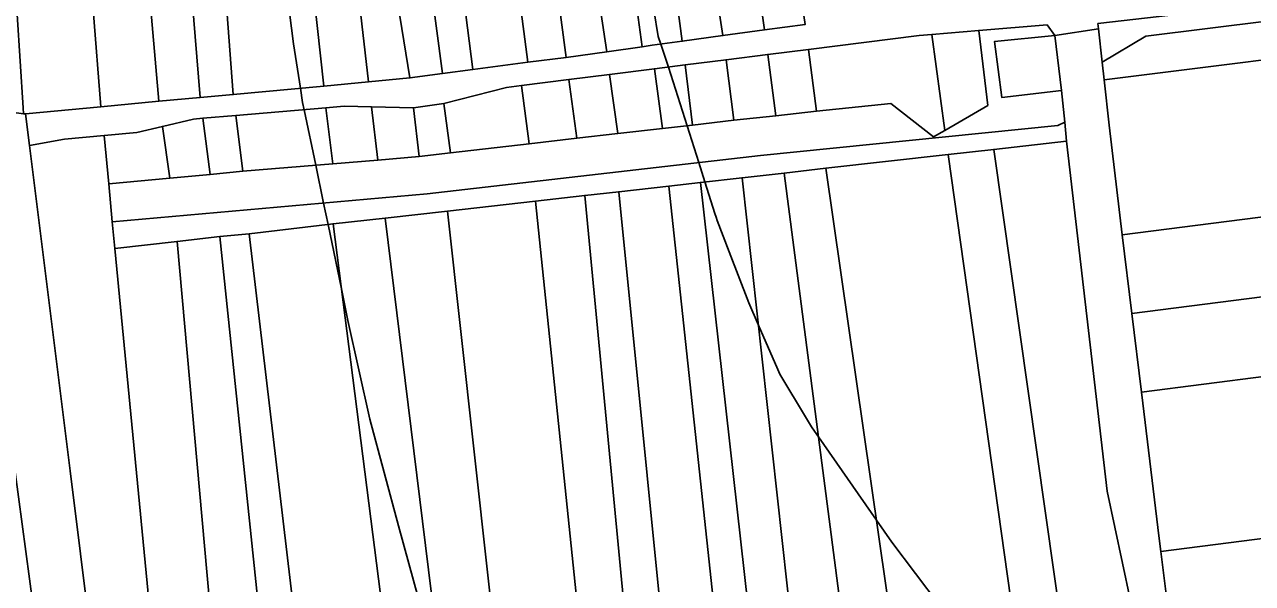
# Model space of a CAD drawing. Extents: x -521939 to -516426, y -1197857 to -1189551.
# Drawn here: x -519897.4 to -519638.4, y -1192383.7 to -1192265.8 of the extents above; entities that cross this region are included whole.
import ezdxf

# ---------------------------------------------------------------- set-up
doc = ezdxf.new("R2010")
doc.units = 0
for name, color, linetype in [('95560013', 7, 'Continuous'), ('95590013', 7, 'Continuous'), ('95630013', 7, 'Continuous'), ('95640013', 7, 'Continuous'), ('95660013', 7, 'Continuous')]:
    doc.layers.add(name, color=color, linetype=linetype)

msp = doc.modelspace()

# ---------------------------------------------------------------- linework, layer by layer
at = {"layer": '95560013'}
for points in [[(-519800.71, -1192144.37), (-519802.85, -1192128.18), (-519803.39, -1192123.46), (-519794.16, -1192122.37), (-519793.99, -1192123.72), (-519785.78, -1192195.31), (-519784.78, -1192204.01), (-519774.6, -1192271.54), (-519783.18, -1192272.68), (-519795.49, -1192179.37)], [(-519816.11, -1192277.01), (-519821.68, -1192242.65), (-519829.2, -1192176.74), (-519834.33, -1192129.54), (-519826.22, -1192128.34), (-519821.81, -1192171.61), (-519816.17, -1192223.61), (-519809.24, -1192276.09)], [(-519803.41, -1192180.5), (-519804.85, -1192169.78), (-519808.14, -1192145.37), (-519800.71, -1192144.37), (-519795.49, -1192179.37), (-519783.18, -1192272.68), (-519791.27, -1192273.73)], [(-519809.24, -1192276.09), (-519816.17, -1192223.61), (-519821.81, -1192171.61), (-519816.41, -1192171.03), (-519808.45, -1192231.24), (-519802.82, -1192275.23)], [(-519808.45, -1192231.24), (-519816.41, -1192171.03), (-519804.85, -1192169.78), (-519803.41, -1192180.5), (-519791.27, -1192273.73), (-519802.82, -1192275.23)], [(-519757.99, -1192216.56), (-519763.3, -1192174.92), (-519753.38, -1192173.57), (-519748.28, -1192217.52), (-519741.32, -1192266.86), (-519750.1, -1192268.09)], [(-519753.38, -1192173.57), (-519744.78, -1192172.4), (-519744.08, -1192177.78), (-519739.81, -1192218.24), (-519732.71, -1192265.72), (-519741.32, -1192266.86), (-519748.28, -1192217.52)], [(-519824.87, -1192277.87), (-519836.38, -1192177.42), (-519829.2, -1192176.74), (-519821.68, -1192242.65), (-519816.11, -1192277.01)], [(-519770.99, -1192175.96), (-519763.3, -1192174.92), (-519757.99, -1192216.56), (-519750.1, -1192268.09), (-519758.67, -1192269.29), (-519768.66, -1192193.65)], [(-519859.3, -1192201.76), (-519860.35, -1192188.68), (-519861.08, -1192179.62), (-519845.27, -1192178.21), (-519834.23, -1192278.75), (-519853.37, -1192280.53)], [(-519834.23, -1192278.75), (-519845.27, -1192178.21), (-519836.38, -1192177.42), (-519824.87, -1192277.87)], [(-519784.78, -1192204.01), (-519785.78, -1192195.31), (-519777.3, -1192194.49), (-519776.18, -1192203.85), (-519767.15, -1192270.44), (-519774.6, -1192271.54)], [(-519776.18, -1192203.85), (-519777.3, -1192194.49), (-519768.66, -1192193.65), (-519758.67, -1192269.29), (-519765.04, -1192270.13), (-519767.15, -1192270.44)], [(-519875.93, -1192202.96), (-519866.84, -1192202.11), (-519860.38, -1192281.16), (-519869.09, -1192281.95)], [(-519665.84, -1192310.16), (-519668.65, -1192287), (-519669.7, -1192277.39), (-519607.9, -1192269.69), (-519537.49, -1192262.2), (-519484.92, -1192257.05), (-519481.53, -1192286.56)], [(-519897.2, -1192284.59), (-519897.58, -1192284.63), (-519897.66, -1192283.33), (-519898.94, -1192263.63), (-519882.92, -1192262.59), (-519881.31, -1192283.11)], [(-519703.27, -1192288.12), (-519705.67, -1192289.48), (-519714.7, -1192282.4), (-519730.36, -1192284.05), (-519732.03, -1192270.99), (-519708.66, -1192268.04), (-519705.99, -1192267.85)], [(-519696.13, -1192267), (-519694.21, -1192282.82), (-519703.27, -1192288.12), (-519705.99, -1192267.85)], [(-519738.89, -1192284.99), (-519747.79, -1192285.95), (-519749.43, -1192273.18), (-519740.62, -1192272.07)], [(-519732.03, -1192270.99), (-519730.36, -1192284.05), (-519738.89, -1192284.99), (-519740.62, -1192272.07)], [(-519762.85, -1192287.7), (-519772.27, -1192288.77), (-519773.99, -1192276.27), (-519764.52, -1192275.08)], [(-519758.03, -1192274.28), (-519756.5, -1192286.97), (-519762.85, -1192287.7), (-519764.52, -1192275.08)], [(-519747.79, -1192285.95), (-519756.5, -1192286.97), (-519758.03, -1192274.28), (-519749.43, -1192273.18)], [(-519792.59, -1192278.63), (-519782.57, -1192277.38), (-519780.91, -1192289.74), (-519790.95, -1192290.91)], [(-519772.27, -1192288.77), (-519780.91, -1192289.74), (-519782.57, -1192277.38), (-519773.99, -1192276.27)], [(-519790.95, -1192290.91), (-519807.52, -1192292.86), (-519808.94, -1192282.39), (-519795.72, -1192279.01), (-519792.59, -1192278.63)], [(-519832.38, -1192295.12), (-519851.37, -1192296.72), (-519852.82, -1192284.97), (-519833.86, -1192283.34)], [(-519822.9, -1192294.34), (-519832.38, -1192295.12), (-519833.86, -1192283.34), (-519830.01, -1192283), (-519824.22, -1192283.09)], [(-519815.36, -1192283.3), (-519814.16, -1192293.61), (-519822.9, -1192294.34), (-519824.22, -1192283.09)], [(-519807.52, -1192292.86), (-519814.16, -1192293.61), (-519815.36, -1192283.3), (-519808.94, -1192282.39)], [(-519859.77, -1192285.53), (-519858.25, -1192297.38), (-519866.74, -1192298.17), (-519868.32, -1192287.24), (-519861.73, -1192285.73)], [(-519852.82, -1192284.97), (-519851.37, -1192296.72), (-519858.25, -1192297.38), (-519859.77, -1192285.53)], [(-519880.63, -1192289.15), (-519873.68, -1192288.51), (-519868.32, -1192287.24), (-519866.74, -1192298.17), (-519879.64, -1192299.39)], [(-519479.62, -1192303.13), (-519663.83, -1192326.72), (-519665.84, -1192310.16), (-519481.53, -1192286.56)], [(-519878.88, -1192307.35), (-519878.33, -1192312.99), (-519860.99, -1192492.84), (-519844.86, -1192660.14), (-519850.15, -1192660.66), (-519859.02, -1192613.05), (-519858.51, -1192607.7), (-519858.8, -1192590.58), (-519861, -1192569.32), (-519864.74, -1192540.33), (-519868.46, -1192511.25), (-519879.01, -1192430.53), (-519887.75, -1192359.93), (-519896.33, -1192291.31), (-519888.95, -1192289.92), (-519880.63, -1192289.15), (-519879.64, -1192299.39)], [(-519677.59, -1192290.38), (-519669.04, -1192364.21), (-519659.3, -1192409.79), (-519641.95, -1192556.01), (-519638.12, -1192583.1), (-519633.56, -1192608.18), (-519647.57, -1192611.7), (-519667.58, -1192470.81), (-519692.96, -1192292.11)], [(-519728.36, -1192296.09), (-519702.6, -1192293.19), (-519677.53, -1192471.08), (-519657.37, -1192614.13), (-519681.85, -1192620.25), (-519702.96, -1192473.12)], [(-519702.6, -1192293.19), (-519692.96, -1192292.11), (-519667.58, -1192470.81), (-519647.57, -1192611.7), (-519657.37, -1192614.13), (-519677.53, -1192471.08)], [(-519737.18, -1192297.09), (-519728.36, -1192296.09), (-519702.96, -1192473.12), (-519681.85, -1192620.25), (-519694.74, -1192623.42), (-519714.11, -1192474.48)], [(-519746.04, -1192298.08), (-519725.99, -1192479.8), (-519709.73, -1192627.17), (-519717.73, -1192629.13), (-519734.83, -1192477), (-519754.83, -1192299.07)], [(-519737.18, -1192297.09), (-519714.11, -1192474.48), (-519694.74, -1192623.42), (-519709.73, -1192627.17), (-519725.99, -1192479.8), (-519746.04, -1192298.08)], [(-519738.69, -1192634.33), (-519747.21, -1192636.42), (-519762.31, -1192478.58), (-519779.22, -1192301.82), (-519772.06, -1192301.04), (-519754.15, -1192479.92)], [(-519761.47, -1192299.88), (-519742.78, -1192474.15), (-519725.94, -1192631.17), (-519738.69, -1192634.33), (-519754.15, -1192479.92), (-519772.06, -1192301.04)], [(-519754.83, -1192299.07), (-519734.83, -1192477), (-519717.73, -1192629.13), (-519725.94, -1192631.17), (-519742.78, -1192474.15), (-519761.47, -1192299.88)], [(-519789.59, -1192302.99), (-519769.9, -1192493.34), (-519754.9, -1192638.35), (-519770.8, -1192642.27), (-519788.33, -1192484.12), (-519808.17, -1192305.13)], [(-519747.21, -1192636.42), (-519754.9, -1192638.35), (-519769.9, -1192493.34), (-519789.59, -1192302.99), (-519779.22, -1192301.82), (-519762.31, -1192478.58)], [(-519661.82, -1192343.29), (-519663.83, -1192326.72), (-519479.62, -1192303.13), (-519477.71, -1192319.71)], [(-519779.66, -1192644.53), (-519788.96, -1192646.84), (-519809.35, -1192487.37), (-519832.31, -1192307.8), (-519821.31, -1192306.59), (-519799.43, -1192484.12)], [(-519808.17, -1192305.13), (-519788.33, -1192484.12), (-519770.8, -1192642.27), (-519779.66, -1192644.53), (-519799.43, -1192484.12), (-519821.31, -1192306.59)], [(-519788.96, -1192646.84), (-519809.53, -1192651.89), (-519829.11, -1192486.43), (-519850, -1192309.9), (-519832.31, -1192307.8), (-519809.35, -1192487.37)], [(-519878.33, -1192312.99), (-519865.21, -1192311.5), (-519848.83, -1192493.95), (-519834.11, -1192657.91), (-519844.86, -1192660.14), (-519860.99, -1192492.84)], [(-519820.29, -1192654.59), (-519834.11, -1192657.91), (-519848.83, -1192493.95), (-519865.21, -1192311.5), (-519856.23, -1192310.49), (-519837.79, -1192487.04)], [(-519809.53, -1192651.89), (-519820.29, -1192654.59), (-519837.79, -1192487.04), (-519856.23, -1192310.49), (-519850, -1192309.9), (-519829.11, -1192486.43)], [(-519473.84, -1192353.4), (-519657.72, -1192376.94), (-519658.07, -1192374.19), (-519661.82, -1192343.29), (-519477.71, -1192319.71)], [(-519653.89, -1192407.3), (-519657.72, -1192376.94), (-519473.84, -1192353.4), (-519470.34, -1192383.8)], [(-519900.24, -1192353.9), (-519895.56, -1192388.49), (-519989.29, -1192400.26), (-519992.38, -1192384.09), (-519994.01, -1192372.39), (-519994.62, -1192364.98)]]:
    msp.add_lwpolyline(points, close=True, dxfattribs=at)
at = {"layer": '95590013'}
for points in [[(-519887.63, -1192182.73), (-519887.7, -1192181.57), (-519877.74, -1192180.8), (-519876.27, -1192198.99), (-519875.93, -1192202.96), (-519869.09, -1192281.95), (-519881.31, -1192283.11), (-519882.92, -1192262.59)], [(-519867.87, -1192189.47), (-519860.35, -1192188.68), (-519859.3, -1192201.76), (-519853.37, -1192280.53), (-519860.38, -1192281.16), (-519866.84, -1192202.11)]]:
    msp.add_lwpolyline(points, close=True, dxfattribs=at)
at = {"layer": '95630013'}
msp.add_lwpolyline([(-519670.87, -1192266.69), (-519670.99, -1192265.56), (-519608.83, -1192258.36), (-519538.54, -1192250.02), (-519458.84, -1192240.98), (-519385.99, -1192233.14), (-519293.15, -1192221.23), (-519292.39, -1192228.11), (-519295.56, -1192225.98), (-519386.04, -1192238.58), (-519414.35, -1192241.81), (-519457.41, -1192246.31), (-519478.37, -1192248.37), (-519482.85, -1192248.8), (-519485.83, -1192249.1), (-519538.31, -1192254.24), (-519608.82, -1192261.75), (-519660.91, -1192268.23), (-519670.1, -1192273.68)], close=True, dxfattribs=at)
at = {"layer": '95640013'}
for points in [[(-519484.92, -1192257.05), (-519537.49, -1192262.2), (-519607.9, -1192269.69), (-519669.7, -1192277.39), (-519670.1, -1192273.68), (-519660.91, -1192268.23), (-519608.82, -1192261.75), (-519538.31, -1192254.24), (-519485.83, -1192249.1)], [(-519790.95, -1192290.91), (-519780.91, -1192289.74), (-519772.27, -1192288.77), (-519762.85, -1192287.7), (-519756.5, -1192286.97), (-519747.79, -1192285.95), (-519738.89, -1192284.99), (-519730.36, -1192284.05), (-519714.7, -1192282.4), (-519705.67, -1192289.48), (-519703.27, -1192288.12), (-519694.21, -1192282.82), (-519696.13, -1192267), (-519681.71, -1192265.8), (-519680.1, -1192268.07), (-519692.77, -1192269.32), (-519691.27, -1192281.14), (-519678.64, -1192279.67), (-519677.99, -1192286.33), (-519679.44, -1192287.03), (-519742.17, -1192293.39), (-519812.44, -1192301.5), (-519878.88, -1192307.35), (-519879.64, -1192299.39), (-519866.74, -1192298.17), (-519858.25, -1192297.38), (-519851.37, -1192296.72), (-519832.38, -1192295.12), (-519822.9, -1192294.34), (-519814.16, -1192293.61), (-519807.52, -1192292.86)], [(-519678.64, -1192279.67), (-519691.27, -1192281.14), (-519692.77, -1192269.32), (-519680.1, -1192268.07)], [(-519677.99, -1192286.33), (-519677.59, -1192290.38), (-519692.96, -1192292.11), (-519702.6, -1192293.19), (-519728.36, -1192296.09), (-519737.18, -1192297.09), (-519746.04, -1192298.08), (-519754.83, -1192299.07), (-519761.47, -1192299.88), (-519772.06, -1192301.04), (-519779.22, -1192301.82), (-519789.59, -1192302.99), (-519808.17, -1192305.13), (-519821.31, -1192306.59), (-519832.31, -1192307.8), (-519850, -1192309.9), (-519856.23, -1192310.49), (-519865.21, -1192311.5), (-519878.33, -1192312.99), (-519878.88, -1192307.35), (-519812.44, -1192301.5), (-519742.17, -1192293.39), (-519679.44, -1192287.03)]]:
    msp.add_lwpolyline(points, close=True, dxfattribs=at)
for points in [[(-519670.99, -1192265.56), (-519670.87, -1192266.69), (-519680.1, -1192268.07), (-519681.71, -1192265.8), (-519696.13, -1192267), (-519705.99, -1192267.85), (-519708.66, -1192268.04), (-519732.03, -1192270.99), (-519740.62, -1192272.07), (-519749.43, -1192273.18), (-519758.03, -1192274.28), (-519764.52, -1192275.08), (-519773.99, -1192276.27), (-519782.57, -1192277.38), (-519792.59, -1192278.63), (-519795.72, -1192279.01), (-519808.94, -1192282.39), (-519815.36, -1192283.3), (-519824.22, -1192283.09), (-519830.01, -1192283), (-519833.86, -1192283.34), (-519852.82, -1192284.97), (-519859.77, -1192285.53), (-519861.73, -1192285.73), (-519868.32, -1192287.24), (-519873.68, -1192288.51), (-519880.63, -1192289.15), (-519888.95, -1192289.92), (-519896.33, -1192291.31), (-519897.2, -1192284.59), (-519881.31, -1192283.11), (-519869.09, -1192281.95), (-519860.38, -1192281.16), (-519853.37, -1192280.53), (-519834.23, -1192278.75), (-519824.87, -1192277.87), (-519816.11, -1192277.01), (-519809.24, -1192276.09), (-519802.82, -1192275.23), (-519791.27, -1192273.73), (-519783.18, -1192272.68), (-519774.6, -1192271.54), (-519767.15, -1192270.44), (-519765.04, -1192270.13), (-519758.67, -1192269.29), (-519750.1, -1192268.09), (-519741.32, -1192266.86), (-519732.71, -1192265.72)], [(-519659.3, -1192409.79), (-519669.04, -1192364.21), (-519677.59, -1192290.38), (-519677.99, -1192286.33), (-519678.64, -1192279.67), (-519680.1, -1192268.07), (-519670.87, -1192266.69), (-519670.1, -1192273.68), (-519669.7, -1192277.39), (-519668.65, -1192287), (-519665.84, -1192310.16), (-519663.83, -1192326.72), (-519661.82, -1192343.29), (-519658.07, -1192374.19), (-519657.72, -1192376.94), (-519653.89, -1192407.3)], [(-519895.56, -1192388.49), (-519900.24, -1192353.9), (-519901.65, -1192344.58), (-519903.52, -1192332.49), (-519905.16, -1192320.75), (-519906.74, -1192311.24), (-519907.89, -1192303.65), (-519919.82, -1192295.13), (-519920.13, -1192284.98), (-519910.66, -1192283.8), (-519906.84, -1192283.32), (-519897.58, -1192284.63), (-519897.2, -1192284.59), (-519896.33, -1192291.31), (-519887.75, -1192359.93), (-519879.01, -1192430.53)]]:
    msp.add_lwpolyline(points, dxfattribs=at)
at = {"layer": '95660013'}
for points in [[(-519841.85, -1192260.42), (-519840.68, -1192269.81), (-519839.21, -1192279.21), (-519838.74, -1192282.19), (-519838.42, -1192283.73), (-519835.98, -1192295.42), (-519834.32, -1192303.43), (-519833.38, -1192307.93), (-519830.56, -1192321.5), (-519829.17, -1192328.17), (-519824.53, -1192349.03), (-519818.5, -1192371.52), (-519813.17, -1192390.99)], [(-519841.85, -1192260.42), (-519840.68, -1192269.81), (-519839.21, -1192279.21), (-519838.74, -1192282.19), (-519838.42, -1192283.73), (-519835.98, -1192295.42), (-519834.32, -1192303.43), (-519833.38, -1192307.93), (-519830.56, -1192321.5), (-519829.17, -1192328.17), (-519824.53, -1192349.03), (-519818.5, -1192371.52), (-519813.17, -1192390.99)], [(-519704.49, -1192388.21), (-519714.46, -1192375), (-519717.71, -1192370.33), (-519729.95, -1192352.72), (-519731.25, -1192350.84), (-519731.38, -1192350.66), (-519732.44, -1192348.91), (-519738.1, -1192339.53), (-519738.53, -1192338.54), (-519742.63, -1192329.02), (-519744.59, -1192324.46), (-519748.76, -1192313.69), (-519751.32, -1192307.08), (-519751.52, -1192306.43), (-519751.77, -1192305.64), (-519753.89, -1192298.96), (-519755.18, -1192294.89), (-519757.65, -1192287.1), (-519761.58, -1192274.72), (-519761.98, -1192273.46), (-519763.19, -1192269.89), (-519763.74, -1192268.28), (-519764.68, -1192262.65)], [(-519704.49, -1192388.21), (-519714.46, -1192375), (-519717.71, -1192370.33), (-519729.95, -1192352.72), (-519731.25, -1192350.84), (-519731.38, -1192350.66), (-519732.44, -1192348.91), (-519738.1, -1192339.53), (-519738.53, -1192338.54), (-519742.63, -1192329.02), (-519744.59, -1192324.46), (-519748.76, -1192313.69), (-519751.32, -1192307.08), (-519751.52, -1192306.43), (-519751.77, -1192305.64), (-519753.89, -1192298.96), (-519755.18, -1192294.89), (-519757.65, -1192287.1), (-519761.58, -1192274.72), (-519761.98, -1192273.46), (-519763.19, -1192269.89), (-519763.74, -1192268.28), (-519764.68, -1192262.65)]]:
    msp.add_lwpolyline(points, dxfattribs=at)

doc.saveas('drawing.dxf')
